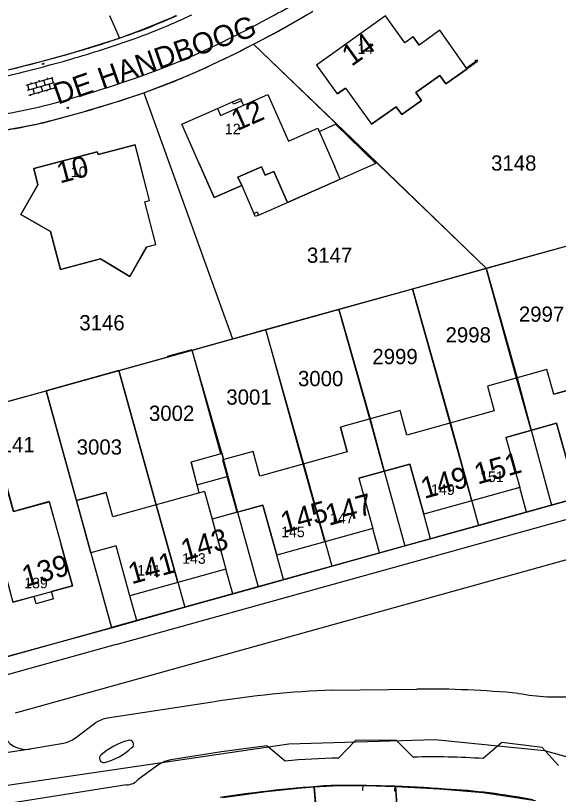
# Model space of a CAD drawing. Extents: x 148816 to 151297, y 399515 to 402500.
# Drawn here: x 150851.2 to 150915.2, y 400908 to 401000 of the extents above; entities that cross this region are included whole.
import ezdxf

# ---------------------------------------------------------------- set-up
doc = ezdxf.new("R2010")
doc.units = 0
for name, color, linetype in [('B01 Hoofdgebouw  [T] Norm', 7, 'Continuous'), ('B01 Hoofdgebouw secundair [T] Gem', 7, 'Continuous'), ('B01 hoofgebouw', 7, 'Continuous'), ('B02 Bijgebouw  [T] Norm', 7, 'Continuous'), ('B07 Tussenmuur  [T] Norm', 7, 'Continuous'), ('G01 perceelsgrens', 7, 'Continuous'), ('S02 Open verharding  Norm', 7, 'Continuous'), ('T01 Muur  [T] Norm', 7, 'Continuous'), ('T04 Haag heg  [D] Gem', 7, 'Continuous'), ('V00 Kant verharding algemeen  [T] Norm', 7, 'Continuous'), ('V00 Kant verharding algemeen secundair  [T] Gem', 7, 'Continuous'), ('V00 Kant verharding algemeen secundair  [T] Norm', 7, 'Continuous'), ('Z01 perceelnummer', 7, 'Continuous'), ('Z02 huisnummer', 7, 'Continuous'), ('Z02 Huisnummer  [Tekst] Norm', 7, 'Continuous'), ('Z06 straatnaam', 7, 'Continuous')]:
    doc.layers.add(name, color=color, linetype=linetype)

msp = doc.modelspace()

# ---------------------------------------------------------------- linework, layer by layer
at = {"layer": 'B01 Hoofdgebouw  [T] Norm'}
for p, q in [((150901.244, 400998.268), (150898.79, 400996.525)), ((150904.415, 400993.805), (150901.244, 400998.268)), ((150898.098, 400997.499), (150898.79, 400996.525)), ((150905.469, 400994.554), (150904.415, 400993.805)), ((150905.404, 400994.642), (150905.565, 400994.761)), ((150905.469, 400994.554), (150905.404, 400994.642)), ((150901.251, 400992.919), (150898.425, 400990.9)), ((150901.962, 400991.924), (150901.251, 400992.919)), ((150890.123, 400991.443), (150889.145, 400990.744)), ((150890.123, 400991.443), (150893.185, 400987.157)), ((150898.425, 400990.9), (150899.088, 400989.972)), ((150899.088, 400989.972), (150896.745, 400988.298)), ((150896.082, 400989.226), (150893.185, 400987.157)), ((150896.745, 400988.298), (150896.082, 400989.226)), ((150866.991, 400978.167), (150865.282, 400984.738)), ((150866.41, 400978.016), (150866.991, 400978.167)), ((150867.718, 400972.983), (150866.41, 400978.016)), ((150866.644, 400972.704), (150867.718, 400972.983)), ((150914.698, 400955.284), (150913.888, 400958.193)), ((150914.698, 400955.284), (150924.956, 400958.132)), ((150909.04, 400950.189), (150915.036, 400951.873)), ((150915.036, 400951.873), (150916.678, 400945.946)), ((150890.326, 400948.49), (150889.517, 400951.4)), ((150909.04, 400950.189), (150910.688, 400944.264)), ((150890.326, 400948.49), (150880.009, 400945.619)), ((150872.824, 400943.633), (150871.893, 400947.249)), ((150891.691, 400945.359), (150897.693, 400947.033)), ((150897.693, 400947.033), (150899.341, 400941.108)), ((150891.691, 400945.359), (150893.341, 400939.435)), ((150873.454, 400943.809), (150862.662, 400940.791)), ((150873.454, 400943.809), (150876.006, 400934.617)), ((150910.688, 400944.264), (150899.341, 400941.108)), ((150860.053, 400936.537), (150858.352, 400942.714)), ((150855.142, 400942.602), (150857.875, 400932.664)), ((150877.321, 400941.347), (150880.356, 400942.192)), ((150880.356, 400942.192), (150882.003, 400936.277)), ((150877.321, 400941.347), (150874.366, 400940.524)), ((150893.341, 400939.435), (150882.003, 400936.277)), ((150863.037, 400937.376), (150860.053, 400936.537)), ((150864.663, 400931.468), (150863.037, 400937.376)), ((150876.006, 400934.617), (150864.663, 400931.468)), ((150857.875, 400932.664), (150855.408, 400931.981)), ((150855.648, 400931.114), (150855.408, 400931.981)), ((150853.346, 400931.41), (150850.859, 400930.722)), ((150853.586, 400930.543), (150853.346, 400931.41)), ((150855.648, 400931.114), (150853.586, 400930.543))]:
    msp.add_line(p, q, dxfattribs=at)
for points in [[(150898.098, 400997.499), (150897.107, 400996.794), (150894.853, 400999.97), (150886.704, 400994.159), (150889.145, 400990.744)], [(150905.565, 400994.761), (150905.689, 400994.593), (150901.962, 400991.924)], [(150870.802, 400987.183), (150875.013, 400989.035), (150875.375, 400988.211), (150880.945, 400990.668), (150883.373, 400985.179), (150886.841, 400986.713), (150887.019, 400986.311), (150888.939, 400987.16), (150893.692, 400982.527), (150883.269, 400977.933), (150881.656, 400981.593), (150880.649, 400981.149), (150880.209, 400982.146), (150877.418, 400980.914), (150877.858, 400979.917), (150874.62, 400978.502), (150870.802, 400987.183)], [(150861.198, 400971.281), (150856.455, 400970.025), (150855.28, 400974.485), (150851.775, 400976.497), (150853.812, 400979.997), (150853.316, 400981.93), (150860.812, 400983.905), (150860.903, 400983.599), (150865.282, 400984.738), (150865.282, 400984.738)], [(150866.644, 400972.704), (150864.668, 400969.192), (150861.198, 400971.281)], [(150913.888, 400958.193), (150906.858, 400956.237), (150907.652, 400953.321), (150897.347, 400950.443), (150896.557, 400953.358), (150889.517, 400951.4)], [(150880.009, 400945.619), (150879.223, 400948.525), (150875.747, 400947.565), (150875.545, 400948.268), (150871.893, 400947.249)], [(150855.142, 400942.602), (150850.927, 400941.428), (150850.146, 400944.228), (150844.263, 400942.577)], [(150862.662, 400940.791), (150861.872, 400943.691), (150858.352, 400942.714)]]:
    msp.add_lwpolyline(points, dxfattribs=at)
at = {"layer": 'B01 Hoofdgebouw secundair [T] Gem'}
for p, q in [((150875.013, 400989.035), (150876.77, 400989.806)), ((150878.084, 400989.406), (150877.844, 400989.95)), ((150877.858, 400979.917), (150879.301, 400976.642)), ((150879.855, 400976.429), (150883.269, 400977.933))]:
    msp.add_line(p, q, dxfattribs=at)
at = {"layer": 'B01 hoofgebouw'}
for points in [[(150904.139, 400994.193), (150901.244, 400998.268), (150898.79, 400996.525), (150898.098, 400997.499), (150897.107, 400996.794), (150894.853, 400999.97), (150886.704, 400994.159), (150889.145, 400990.744)], [(150904.483, 400993.726), (150904.139, 400994.193)], [(150889.15, 400990.74), (150890.12, 400991.44), (150893.19, 400987.16), (150896.08, 400989.23), (150896.75, 400988.3), (150899.09, 400989.97), (150898.43, 400990.9), (150901.25, 400992.92), (150901.96, 400991.92), (150904.483, 400993.726)], [(150872.814, 400982.607), (150870.802, 400987.183), (150875.013, 400989.035), (150875.375, 400988.211), (150880.945, 400990.668), (150883.373, 400985.179), (150886.841, 400986.713), (150888.855, 400982.137)], [(150866.042, 400981.865), (150865.282, 400984.738), (150860.903, 400983.599), (150860.812, 400983.905), (150853.316, 400981.93), (150853.812, 400979.997), (150851.775, 400976.497), (150855.28, 400974.485)], [(150872.814, 400982.607), (150874.62, 400978.5), (150877.86, 400979.92), (150877.42, 400980.92), (150880.21, 400982.15), (150880.65, 400981.15), (150881.66, 400981.59), (150883.27, 400977.93), (150889.5, 400980.68), (150888.855, 400982.137)], [(150855.28, 400974.49), (150856.46, 400970.03), (150861.2, 400971.28), (150864.67, 400969.19), (150866.64, 400972.7), (150867.72, 400972.98), (150866.41, 400978.02), (150866.99, 400978.17), (150866.042, 400981.865)], [(150932.075, 400960.043), (150931.075, 400963.734), (150927.455, 400962.72), (150927.645, 400962.022), (150924.133, 400961.039), (150924.956, 400958.132), (150914.698, 400955.284), (150913.888, 400958.193), (150906.858, 400956.237), (150907.652, 400953.321), (150897.347, 400950.443), (150896.557, 400953.358), (150889.517, 400951.4), (150890.326, 400948.49), (150880.009, 400945.619), (150879.223, 400948.525), (150875.747, 400947.565), (150875.545, 400948.268), (150871.893, 400947.249), (150872.579, 400944.584), (150876.144, 400945.576)], [(150928.27, 400960.085), (150929.443, 400955.855), (150926.388, 400955.008), (150928.028, 400949.091), (150916.678, 400945.946), (150915.036, 400951.873), (150909.04, 400950.189), (150910.688, 400944.264), (150899.341, 400941.108), (150897.693, 400947.033), (150891.691, 400945.359), (150893.341, 400939.435), (150882.003, 400936.277), (150880.356, 400942.192)], [(150877.321, 400941.347), (150876.144, 400945.576)], [(150850.159, 400944.212), (150850.933, 400941.42), (150855.15, 400942.588)], [(150874.366, 400940.524), (150876.006, 400934.617), (150864.663, 400931.468), (150863.037, 400937.376), (150860.053, 400936.537), (150858.352, 400942.714), (150861.872, 400943.691)], [(150873.454, 400943.809), (150862.662, 400940.791), (150861.872, 400943.691)], [(150873.454, 400943.809), (150874.366, 400940.524)], [(150855.15, 400942.588), (150856.55, 400937.485)], [(150880.356, 400942.192), (150874.366, 400940.524)], [(150844.8, 400940.637), (150846.132, 400935.818), (150849.214, 400936.67), (150850.859, 400930.722), (150857.875, 400932.664), (150856.55, 400937.485)]]:
    msp.add_lwpolyline(points, dxfattribs=at)
at = {"layer": 'B02 Bijgebouw  [T] Norm'}
msp.add_line((150871.977, 400960.542), (150869.061, 400959.729), dxfattribs=at)
at = {"layer": 'B07 Tussenmuur  [T] Norm'}
for p, q in [((150912.038, 400951.03), (150910.31, 400957.189)), ((150894.691, 400946.195), (150892.973, 400952.359)), ((150905.014, 400942.686), (150902.458, 400951.876)), ((150887.671, 400937.855), (150885.112, 400947.037)), ((150876.144, 400945.576), (150877.321, 400941.347)), ((150870.334, 400933.042), (150867.782, 400942.234))]:
    msp.add_line(p, q, dxfattribs=at)
msp.add_lwpolyline([(150875.747, 400947.565), (150875.602, 400947.525), (150876.144, 400945.576)], dxfattribs=at)
at = {"layer": 'G01 perceelsgrens'}
for points in [[(150862.272, 401000), (150863.422, 400997.329)], [(150863.422, 400997.329), (150866.35, 400998.426), (150869.597, 400999.777), (150870.091, 401000)], [(150879.272, 400996.633), (150881.219, 400997.64), (150883.143, 400998.692), (150885.377, 400999.994), (150885.387, 401000)], [(150843.666, 400992.969), (150845.663, 400992.914), (150847.651, 400993.11), (150849.619, 400993.446), (150854.472, 400994.638), (150857.364, 400995.434), (150863.422, 400997.329)], [(150866.301, 400990.882), (150868.439, 400991.686), (150870.559, 400992.539), (150872.86, 400993.523), (150875.138, 400994.563), (150877.216, 400995.575), (150879.272, 400996.633)], [(150879.272, 400996.633), (150893.845, 400982.598), (150906.705, 400970.16)], [(150860.048, 400988.911), (150863.189, 400989.848), (150866.301, 400990.882)], [(150866.301, 400990.882), (150868.232, 400985.508), (150876.766, 400961.819)], [(150848.187, 400986.195), (150853.097, 400987.047)], [(150906.705, 400970.16), (150915.396, 400972.581)], [(150898.014, 400967.738), (150906.705, 400970.16)], [(150906.705, 400970.16), (150910.372, 400957.215), (150912.024, 400951.027), (150914.449, 400942.193)], [(150889.332, 400965.319), (150898.014, 400967.738)], [(150898.014, 400967.738), (150902.49, 400951.88), (150905.824, 400939.789)], [(150880.68, 400962.909), (150889.332, 400965.319)], [(150889.332, 400965.319), (150893.041, 400952.38), (150894.686, 400946.194), (150897.135, 400937.367)], [(150876.766, 400961.819), (150880.68, 400962.909)], [(150880.68, 400962.909), (150885.163, 400947.054), (150888.483, 400934.955)], [(150871.979, 400960.485), (150876.766, 400961.819)], [(150863.345, 400958.079), (150871.979, 400960.485)], [(150871.979, 400960.485), (150875.505, 400948.256), (150877.369, 400941.36), (150879.811, 400932.537)], [(150863.345, 400958.079), (150854.77, 400955.69)], [(150863.345, 400958.079), (150867.772, 400942.221), (150871.166, 400930.127)], [(150846.782, 400953.491), (150854.77, 400955.69)], [(150854.77, 400955.69), (150862.488, 400927.708)], [(150914.449, 400942.193), (150923.147, 400944.618)], [(150905.824, 400939.789), (150914.449, 400942.193)], [(150897.135, 400937.367), (150905.824, 400939.789)], [(150888.483, 400934.955), (150897.135, 400937.367)], [(150879.811, 400932.537), (150888.483, 400934.955)], [(150871.166, 400930.127), (150879.811, 400932.537)], [(150862.488, 400927.708), (150871.166, 400930.127)], [(150849.385, 400924.111), (150862.488, 400927.708)], [(150790.202, 400899.494), (150814.283, 400903.099), (150837.854, 400907.316), (150883.441, 400914.005), (150900.654, 400914.494), (150913.605, 400913.209), (150928.186, 400909.101), (150938.14, 400904.555)], [(150875.63, 400907.67), (150880.76, 400908.37), (150884.91, 400908.81), (150886.413, 400908.903)], [(150886.413, 400908.903), (150889.29, 400909.08), (150892.53, 400909.06), (150896, 400908.95)], [(150886.413, 400908.903), (150888.325, 400885.909), (150889.45, 400877.701)], [(150896, 400908.95), (150896.6, 400900.973), (150896.821, 400898.298), (150898.38, 400878.33)], [(150896, 400908.95), (150901.21, 400908.69), (150906.35, 400908.26), (150912.53, 400907.3)]]:
    msp.add_lwpolyline(points, dxfattribs=at)
msp.add_arc((150834.671, 401069.653), 84.636, 282.57475, 287.44809, dxfattribs=at)
at = {"layer": 'S02 Open verharding  Norm'}
for p, q in [((150854.307, 400994.303), (150854.529, 400994.366)), ((150854.338, 400994.249), (150854.322, 400994.307)), ((150854.324, 400994.245), (150854.545, 400994.308)), ((150854.366, 400994.335), (150854.37, 400994.321)), ((150854.386, 400994.263), (150854.391, 400994.248)), ((150854.418, 400994.334), (150854.435, 400994.277)), ((150854.462, 400994.362), (150854.466, 400994.348)), ((150854.483, 400994.29), (150854.487, 400994.276)), ((150854.531, 400994.304), (150854.514, 400994.362)), ((150852.415, 400991.768), (150855.588, 400992.675)), ((150854.002, 400992.222), (150853.961, 400992.366)), ((150854.483, 400992.359), (150854.647, 400991.782)), ((150854.963, 400992.497), (150854.922, 400992.641)), ((150855.444, 400992.634), (150855.609, 400992.057)), ((150852.56, 400991.81), (150852.724, 400991.233)), ((150852.58, 400991.192), (150855.753, 400992.098)), ((150852.745, 400990.615), (150855.918, 400991.521)), ((150853.04, 400991.947), (150852.999, 400992.091)), ((150853.205, 400991.37), (150853.37, 400990.793)), ((150853.521, 400992.084), (150853.686, 400991.508)), ((150854.167, 400991.645), (150854.332, 400991.068)), ((150855.293, 400991.343), (150855.128, 400991.92)), ((150855.774, 400991.48), (150855.815, 400991.336)), ((150852.889, 400990.656), (150852.931, 400990.512)), ((150853.851, 400990.931), (150853.892, 400990.786)), ((150854.812, 400991.205), (150854.854, 400991.061)), ((150857.227, 400989.112), (150857.449, 400989.175)), ((150857.258, 400989.058), (150857.242, 400989.116)), ((150857.244, 400989.054), (150857.465, 400989.117)), ((150857.286, 400989.144), (150857.29, 400989.129)), ((150857.306, 400989.072), (150857.311, 400989.057)), ((150857.338, 400989.143), (150857.355, 400989.085)), ((150857.382, 400989.171), (150857.386, 400989.157)), ((150857.403, 400989.099), (150857.407, 400989.085)), ((150857.451, 400989.113), (150857.434, 400989.171))]:
    msp.add_line(p, q, dxfattribs=at)
at = {"layer": 'T01 Muur  [T] Norm'}
for points in [[(150876.77, 400989.806), (150877.723, 400990.225), (150877.844, 400989.95), (150876.891, 400989.531)], [(150879.685, 400976.812), (150879.855, 400976.429), (150879.471, 400976.259), (150879.301, 400976.642)]]:
    msp.add_lwpolyline(points, close=True, dxfattribs=at)
at = {"layer": 'T04 Haag heg  [D] Gem'}
for p, q in [((150879.272, 400996.633), (150906.705, 400970.16)), ((150866.301, 400990.882), (150876.766, 400961.819)), ((150854.77, 400955.69), (150941.49, 400979.85)), ((150910.31, 400957.189), (150906.715, 400970.159)), ((150902.458, 400951.876), (150898.026, 400967.737)), ((150892.973, 400952.359), (150889.346, 400965.319)), ((150885.112, 400947.037), (150880.696, 400962.908)), ((150875.406, 400948.229), (150871.997, 400960.484)), ((150867.782, 400942.234), (150863.366, 400958.079)), ((150841.643, 400952.076), (150854.77, 400955.69)), ((150858.352, 400942.714), (150854.77, 400955.69)), ((150886.814, 400904.093), (150886.421, 400908.928)), ((150895.969, 400908.977), (150896.6, 400900.973))]:
    msp.add_line(p, q, dxfattribs=at)
at = {"layer": 'V00 Kant verharding algemeen  [T] Norm'}
for p, q in [((150863.034, 400925.711), (150951.446, 400950.334)), ((150851.169, 400917.646), (150949.785, 400945.114)), ((150911.494, 400941.369), (150910.688, 400944.264)), ((150900.147, 400938.212), (150899.341, 400941.108)), ((150894.146, 400936.542), (150893.341, 400939.435)), ((150860.053, 400936.537), (150862.485, 400927.732)), ((150882.807, 400933.387), (150882.003, 400936.277)), ((150876.812, 400931.719), (150876.006, 400934.617)), ((150865.471, 400928.563), (150864.663, 400931.468)), ((150863.034, 400925.711), (150847.469, 400921.38)), ((150888.516, 400920.328), (150898.547, 400920.453)), ((150874.405, 400918.928), (150862.03, 400917.033)), ((150913.912, 400919.537), (150920.593, 400919.516)), ((150858.224, 400914.702), (150860.641, 400916.512)), ((150891.297, 400914.385), (150889.289, 400912.303)), ((150896.082, 400914.436), (150891.297, 400914.385)), ((150898.107, 400912.417), (150896.082, 400914.436)), ((150908.564, 400914.135), (150906.377, 400912.244)), ((150913.31, 400913.556), (150908.564, 400914.135)), ((150856.81, 400914.013), (150852.843, 400913.37)), ((150915.247, 400911.449), (150913.31, 400913.556)), ((150892.153, 400909.097), (150892.138, 400908.497)), ((150895.932, 400909), (150895.917, 400908.4))]:
    msp.add_line(p, q, dxfattribs=at)
for points in [[(150779.155, 400987.374), (150793.405, 400966.696), (150798.646, 400959.118), (150809.02, 400944.141), (150819.427, 400929.139), (150827.243, 400917.894), (150862.485, 400927.732)], [(150950.903, 400952.335), (150862.485, 400927.732), (150862.485, 400927.732)], [(150883.009, 400911.935), (150880.819, 400913.745), (150875.472, 400913.031), (150869.511, 400912.113)], [(150868.069, 400911.559), (150865.638, 400909.788)], [(150869.51, 400912.118), (150868.762, 400911.919), (150868.069, 400911.559)], [(150864.281, 400909.159), (150826.746, 400903.192)]]:
    msp.add_lwpolyline(points, dxfattribs=at)
for centre, radius, start, end in [((150839.518, 401068.279), 74.86, 290.86264, 294.2044), ((150842.31, 401061.886), 68.541, 290.69549, 295.45712), ((150842.31, 401061.886), 68.541, 295.45712, 295.65091), ((150831.633, 401090.713), 105.449, 297.09149, 300.65461), ((150831.633, 401090.713), 105.449, 300.65461, 301.18753), ((150829.712, 401095.264), 103.57, 286.83204, 290.61551), ((150823.376, 401113.809), 123.806, 286.76972, 290.40045), ((150807.272, 401170.988), 182.547, 283.72861, 286.6911), ((150818.495, 401113.418), 131.653, 293.95704, 297.68183), ((150816.315, 401138.217), 149.213, 283.69897, 286.66143), ((150839.834, 401040.841), 49.038, 279.18187, 283.94527), ((150839.777, 401066.383), 80.029, 288.53951, 293.70656), ((150819.386, 401127.984), 144.917, 284.62273, 288.43912), ((150838.388, 401054.813), 69.319, 279.26883, 284.69379), ((150893.043, 400802.882), 117.534, 92.20753, 99.1244), ((150899.674, 400805.282), 115.177, 84.58227, 90.56086), ((150916.64, 400956.18), 36.744, 260.45739, 265.74151), ((150862.916, 400912.558), 4.561, 101.20209, 119.91904), ((150852.383, 400916.188), 2.855, 200.05184, 279.26763), ((150856.041, 400917.603), 3.631, 282.18434, 306.96528), ((150866.532, 400906.566), 8.085, 104.87433, 130.68265), ((150864.63, 400913.931), 0.481, 305.65421, 111.12612), ((150859.677, 400919.336), 7.809, 284.63118, 312.08132), ((150861.591, 400912.295), 0.519, 129.29146, 276.57682), ((150889.86, 400848.794), 63.511, 90.51489, 96.19235), ((150900.516, 400829.844), 82.608, 85.93181, 91.6714), ((150864.305, 400910.887), 1.728, 269.2198, 320.51776), ((150898.117, 400756.539), 152.837, 93.65169, 98.58209), ((150890.356, 400753.381), 155.697, 85.74822, 90.72595), ((150897.926, 400834.107), 74.648, 78.9386, 86.94903)]:
    msp.add_arc(centre, radius, start, end, dxfattribs=at)
at = {"layer": 'V00 Kant verharding algemeen secundair  [T] Gem'}
for p, q in [((150852.843, 400913.37), (150842.989, 400911.825)), ((150892.153, 400909.097), (150892.138, 400908.497)), ((150895.932, 400909), (150895.917, 400908.4))]:
    msp.add_line(p, q, dxfattribs=at)
at = {"layer": 'V00 Kant verharding algemeen secundair  [T] Norm'}
for centre, radius, start, end in [((150852.65, 401054.206), 61.453, 298.10819, 306.42812), ((150819.82, 401112.168), 128.058, 293.49837, 298.84617), ((150823.363, 401111.669), 126.225, 285.89044, 292.11389), ((150837.712, 401058.424), 71.09, 279.08938, 286.51749)]:
    msp.add_arc(centre, radius, start, end, dxfattribs=at)

# ---------------------------------------------------------------- texts
at = {"layer": 'Z01 perceelnummer'}
for s, p in [('3148', (150907.296, 400981.689)), ('3147', (150885.561, 400970.799)), ('2997', (150910.578, 400963.837)), ('3146', (150858.693, 400962.825)), ('2998', (150901.926, 400961.393)), ('2999', (150893.284, 400958.83)), ('3000', (150884.502, 400956.23)), ('3001', (150876.045, 400954.048)), ('3002', (150866.913, 400952.13)), ('3141', (150848.068, 400948.434)), ('3003', (150858.38, 400948.149))]:
    msp.add_text(s, height=1.8, dxfattribs=at).set_placement(p)
at = {"layer": 'Z02 huisnummer'}
for s, rotation, p in [('14', 35.47104, (150890.825, 400993.924)), ('12', 23.8229, (150877.324, 400986.336)), ('10', 14.82811, (150856.399, 400980.158)), ('151', 15.55172, (150905.711, 400944.601)), ('149', 15.55172, (150899.411, 400942.906)), ('147', 15.55172, (150888.14, 400939.723)), ('145', 15.55172, (150882.858, 400938.862)), ('143', 15.55172, (150871.085, 400935.598)), ('139', 15.71725, (150852.324, 400932.494)), ('141', 15.55172, (150864.865, 400932.82))]:
    msp.add_text(s, height=2.5, rotation=rotation, dxfattribs=at).set_placement(p)
at = {"layer": 'Z02 Huisnummer  [Tekst] Norm'}
for s, p in [('14', (150891.533, 400995.473)), ('12', (150875.874, 400985.98)), ('10', (150857.681, 400980.922)), ('151', (150905.998, 400944.907)), ('149', (150900.222, 400943.395)), ('147', (150888.298, 400940.02)), ('145', (150882.518, 400938.396)), ('143', (150870.828, 400935.252)), ('141', (150865.527, 400933.858)), ('139', (150852.183, 400932.361))]:
    msp.add_text(s, height=1.25, dxfattribs=at).set_placement(p)
at = {"layer": 'Z06 straatnaam'}
msp.add_text('DE HANDBOOG', height=2.5, rotation=19.26841, dxfattribs=at).set_placement((150856.159, 400989.467))

doc.saveas('drawing.dxf')
